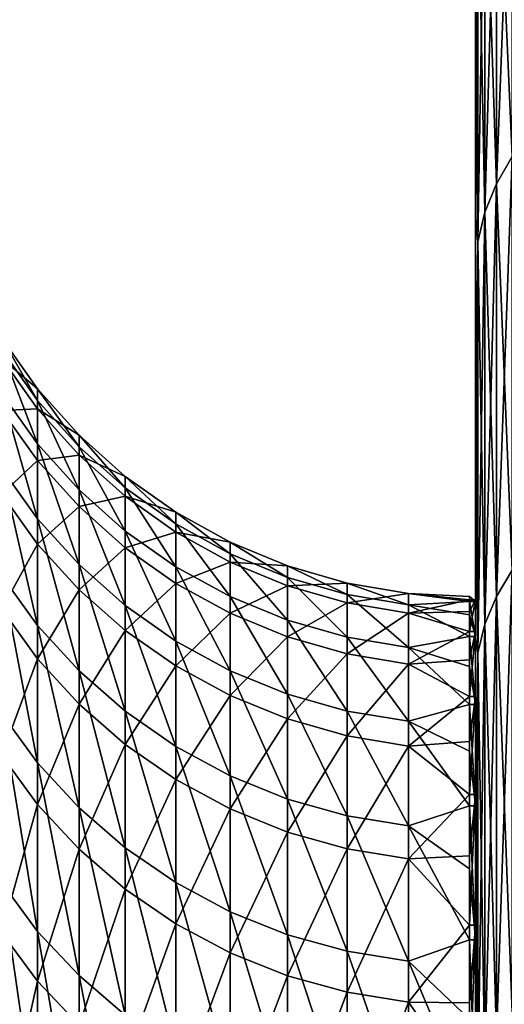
# Model space of a CAD drawing. Header units: metres. Extents: x -2 to 78, y -85 to 85.
# Tile 454 of 500: x 38.586 to 39.463, y 49.262 to 51.043. Entities that reach past the tile are written whole.
import ezdxf

# ---------------------------------------------------------------- set-up
doc = ezdxf.new("R2010")
doc.units = ezdxf.units.M
doc.layers.add('solid_20004802', color=7, linetype='CONTINUOUS')

msp = doc.modelspace()

# ---------------------------------------------------------------- linework, layer by layer
at = {"layer": 'solid_20004802'}
for points in [[(39.410625, 55.002571), (39.410625, 49.990902, -0.632657), (39.410625, 49.993855, 0.519256)], [(39.410625, 54.994259, -0.671546), (39.410625, 49.990902, -0.632657), (39.410625, 55.002571)], [(39.410625, 54.994259, 0.671533), (39.410625, 55.002571), (39.410625, 49.993855, 0.519256)], [(39.410625, 54.994259, -0.671546), (39.410625, 54.969219, -1.342418), (39.410625, 49.990902, -0.632657)], [(39.410625, 54.994259, 0.671533), (39.410625, 49.993855, 0.519256), (39.410625, 49.936558, 1.669351)], [(39.410625, 54.969223, 1.342394), (39.410625, 54.994259, 0.671533), (39.410625, 49.936558, 1.669351)], [(39.410625, 54.92746, 2.012587), (39.410625, 54.969223, 1.342394), (39.410625, 49.936558, 1.669351)], [(39.410625, 54.969219, -1.342418), (39.410625, 49.927628, -1.782835), (39.410625, 49.990902, -0.632657)], [(39.410625, 54.969219, -1.342418), (39.410625, 54.927456, -2.01262), (39.410625, 49.927628, -1.782835)], [(39.410625, 54.92746, 2.012587), (39.410625, 49.936558, 1.669351), (39.410625, 49.819126, 2.815267)], [(39.410625, 54.868935, 2.682686), (39.410625, 54.92746, 2.012587), (39.410625, 49.819126, 2.815267)], [(39.410625, 54.927456, -2.01262), (39.410625, 54.868931, -2.682726), (39.410625, 49.927628, -1.782835)], [(39.410625, 54.793694, 3.351959), (39.410625, 54.868935, 2.682686), (39.410625, 49.819126, 2.815267)], [(39.410625, 54.868931, -2.682726), (39.410625, 49.804306, -2.927734), (39.410625, 49.927628, -1.782835)], [(39.410625, 54.868931, -2.682726), (39.410625, 54.79369, -3.352004), (39.410625, 49.804306, -2.927734)], [(39.410625, 54.793694, 3.351959), (39.410625, 49.819126, 2.815267), (39.410625, 49.641846, 3.95346)], [(39.410625, 54.701836, 4.018784), (39.410625, 54.793694, 3.351959), (39.410625, 49.641846, 3.95346)], [(39.410625, 54.79369, -3.352004), (39.410625, 54.701828, -4.018831), (39.410625, 49.804306, -2.927734)], [(39.410625, 54.701836, 4.018784), (39.410625, 49.641846, 3.95346), (39.410625, 49.405338, 5.080433)], [(39.410625, 54.593277, 4.683451), (39.410625, 54.701836, 4.018784), (39.410625, 49.405338, 5.080433)], [(39.410625, 54.701828, -4.018831), (39.410625, 49.621189, -4.065003), (39.410625, 49.804306, -2.927734)], [(39.410625, 54.701828, -4.018831), (39.410625, 54.593269, -4.683498), (39.410625, 49.621189, -4.065003)], [(39.410625, 54.46814, 5.345588), (39.410625, 54.593277, 4.683451), (39.410625, 49.405338, 5.080433)], [(39.410625, 54.593269, -4.683498), (39.410625, 49.378765, -5.191122), (39.410625, 49.621189, -4.065003)], [(39.410625, 54.593269, -4.683498), (39.410625, 54.468128, -5.345635), (39.410625, 49.378765, -5.191122)], [(39.410625, 54.46814, 5.345588), (39.410625, 49.405338, 5.080433), (39.410625, 49.110092, 6.19387)], [(39.410625, 54.326672, 6.003763), (39.410625, 54.46814, 5.345588), (39.410625, 49.110092, 6.19387)], [(39.410625, 54.468128, -5.345635), (39.410625, 54.32666, -6.003808), (39.410625, 49.378765, -5.191122)], [(39.410625, 54.168789, 6.65828), (39.410625, 54.326672, 6.003763), (39.410625, 49.110092, 6.19387)], [(39.410625, 54.32666, -6.003808), (39.410625, 49.077858, -6.302633), (39.410625, 49.378765, -5.191122)], [(39.410625, 54.32666, -6.003808), (39.410625, 54.168777, -6.658325), (39.410625, 49.077858, -6.302633)], [(39.410625, 54.168789, 6.65828), (39.410625, 49.110092, 6.19387), (39.410625, 48.756943, 7.290317)], [(39.410625, 53.994614, 7.3088), (39.410625, 54.168789, 6.65828), (39.410625, 48.756943, 7.290317)], [(39.410625, 54.168777, -6.658325), (39.410625, 53.994598, -7.308845), (39.410625, 49.077858, -6.302633)], [(39.410625, 53.994614, 7.3088), (39.410625, 48.756943, 7.290317), (39.410625, 48.34705, 8.366417)], [(39.410625, 53.804409, 7.954315), (39.410625, 53.994614, 7.3088), (39.410625, 48.34705, 8.366417)], [(39.410625, 53.994598, -7.308845), (39.410625, 48.71909, -7.397255), (39.410625, 49.077858, -6.302633)], [(39.410625, 53.994598, -7.308845), (39.410625, 53.804394, -7.954359), (39.410625, 48.71909, -7.397255)], [(39.410625, 53.598034, 8.595258), (39.410625, 53.804409, 7.954315), (39.410625, 48.34705, 8.366417)], [(39.410625, 53.804394, -7.954359), (39.410625, 48.303486, -8.471586), (39.410625, 48.71909, -7.397255)], [(39.410625, 53.804394, -7.954359), (39.410625, 53.598019, -8.595302), (39.410625, 48.303486, -8.471586)], [(39.410625, 53.598034, 8.595258), (39.410625, 48.34705, 8.366417), (39.410625, 47.881256, 9.419959)], [(39.410625, 53.375706, 9.231031), (39.410625, 53.598034, 8.595258), (39.410625, 47.881256, 9.419959)], [(39.410625, 53.598019, -8.595302), (39.410625, 53.37569, -9.231076), (39.410625, 48.303486, -8.471586)], [(39.410625, 53.137764, 9.860598), (39.410625, 53.375706, 9.231031), (39.410625, 47.881256, 9.419959)], [(39.410625, 53.37569, -9.231076), (39.410625, 47.832581, -9.521988), (39.410625, 48.303486, -8.471586)], [(39.410625, 53.37569, -9.231076), (39.410625, 53.137745, -9.860642), (39.410625, 47.832581, -9.521988)], [(39.410625, 53.137764, 9.860598), (39.410625, 47.881256, 9.419959), (39.410625, 47.360931, 10.447662)], [(39.410625, 52.884007, 10.484462), (39.410625, 53.137764, 9.860598), (39.410625, 47.360931, 10.447662)], [(39.410625, 53.137745, -9.860642), (39.410625, 52.883987, -10.484505), (39.410625, 47.832581, -9.521988)], [(39.410625, 52.884007, 10.484462), (39.410625, 47.360931, 10.447662), (39.410625, 46.787746, 11.446392)], [(39.410625, 52.614746, 11.101913), (39.410625, 52.884007, 10.484462), (39.410625, 46.787746, 11.446392)], [(39.410625, 52.883987, -10.484505), (39.410625, 47.306816, -10.547361), (39.410625, 47.832581, -9.521988)], [(39.410625, 52.883987, -10.484505), (39.410625, 52.614731, -11.101955), (39.410625, 47.306816, -10.547361)], [(39.410625, 52.33041, 11.711946), (39.410625, 52.614746, 11.101913), (39.410625, 46.787746, 11.446392)], [(39.410625, 52.614731, -11.101955), (39.410625, 46.728065, -11.54379), (39.410625, 47.306816, -10.547361)], [(39.410625, 52.614731, -11.101955), (39.410625, 52.330391, -11.711987), (39.410625, 46.728065, -11.54379)], [(39.410625, 52.33041, 11.711946), (39.410625, 46.787746, 11.446392), (39.410625, 46.16288, 12.414097)], [(39.410625, 52.030746, 12.315074), (39.410625, 52.33041, 11.711946), (39.410625, 46.16288, 12.414097)], [(39.410625, 52.330391, -11.711987), (39.410625, 52.030727, -12.315113), (39.410625, 46.728065, -11.54379)], [(39.410625, 51.716145, 12.910577), (39.410625, 52.030746, 12.315074), (39.410625, 46.16288, 12.414097)], [(39.410625, 52.030727, -12.315113), (39.410625, 46.098614, -12.507577), (39.410625, 46.728065, -11.54379)], [(39.410625, 52.030727, -12.315113), (39.410625, 51.716122, -12.910615), (39.410625, 46.098614, -12.507577)], [(39.410625, 51.716145, 12.910577), (39.410625, 46.16288, 12.414097), (39.410625, 45.488194, 13.347751)], [(39.410625, 51.387024, 13.497613), (39.410625, 51.716145, 12.910577), (39.410625, 45.488194, 13.347751)], [(39.410625, 51.716122, -12.910615), (39.410625, 45.419147, -13.437757), (39.410625, 46.098614, -12.507577)], [(39.410625, 51.716122, -12.910615), (39.410625, 51.387001, -13.497651), (39.410625, 45.419147, -13.437757)], [(39.47728, 51.490395, -13.815668), (39.47728, 50.795483, -14.934435), (39.44849, 51.439919, -13.785981)], [(39.44849, 50.746498, 14.902344), (39.47728, 50.795483, 14.934435), (39.47728, 51.490395, 13.815668)], [(39.44849, 51.439919, 13.785981), (39.44849, 50.746498, 14.902344), (39.47728, 51.490395, 13.815668)], [(39.44849, 51.439919, -13.785981), (39.44849, 50.746498, -14.902344), (39.427567, 51.386639, -13.754646)], [(39.427567, 50.694798, 14.868471), (39.44849, 50.746498, 14.902344), (39.44849, 51.439919, 13.785981)], [(39.427567, 51.386639, 13.754646), (39.427567, 50.694798, 14.868471), (39.44849, 51.439919, 13.785981)], [(39.47728, 50.795483, -14.934435), (39.44849, 50.746498, -14.902344), (39.44849, 51.439919, -13.785981)], [(39.410625, 51.387024, 13.497613), (39.410625, 45.488194, 13.347751), (39.410625, 44.765827, 14.244519)], [(39.410625, 51.043106, 14.076686), (39.410625, 51.387024, 13.497613), (39.410625, 44.765827, 14.244519)], [(39.410625, 51.387001, -13.497651), (39.410625, 51.043083, -14.076723), (39.410625, 45.419147, -13.437757)], [(39.414875, 51.331467, -13.722197), (39.410625, 51.043083, -14.076723), (39.410625, 51.387001, -13.497651)], [(39.427567, 51.386639, -13.754646), (39.427567, 50.694798, -14.868471), (39.414875, 51.331467, -13.722197)], [(39.414875, 50.641254, 14.833394), (39.427567, 50.694798, 14.868471), (39.427567, 51.386639, 13.754646)], [(39.414875, 51.331467, 13.722197), (39.414875, 50.641254, 14.833394), (39.427567, 51.386639, 13.754646)], [(39.44849, 50.746498, -14.902344), (39.427567, 50.694798, -14.868471), (39.427567, 51.386639, -13.754646)], [(39.414875, 51.331467, 13.722197), (39.410625, 51.043106, 14.076686), (39.410625, 50.684883, 14.647001)], [(39.414875, 51.331467, 13.722197), (39.410625, 50.684883, 14.647001), (39.414875, 50.641254, 14.833394)], [(39.414875, 51.331467, -13.722197), (39.414875, 50.641254, -14.833394), (39.410625, 51.043083, -14.076723)], [(39.427567, 50.694798, -14.868471), (39.414875, 50.641254, -14.833394), (39.414875, 51.331467, -13.722197)], [(39.410625, 50.684883, 14.647001), (39.410625, 51.043106, 14.076686), (39.410625, 44.765827, 14.244519)], [(39.410625, 51.043083, -14.076723), (39.410625, 44.691898, -14.331079), (39.410625, 45.419147, -13.437757)], [(39.410625, 51.043083, -14.076723), (39.410625, 50.68486, -14.647038), (39.410625, 44.691898, -14.331079)], [(39.414875, 50.641254, -14.833394), (39.410625, 50.68486, -14.647038), (39.410625, 51.043083, -14.076723)], [(39.47728, 50.795483, -14.934435), (39.47728, 50.047329, -16.018322), (39.44849, 50.746498, -14.902344)], [(39.44849, 49.999954, 15.983902), (39.47728, 50.047329, 16.018322), (39.47728, 50.795483, 14.934435)], [(39.44849, 50.746498, 14.902344), (39.44849, 49.999954, 15.983902), (39.47728, 50.795483, 14.934435)], [(39.44849, 50.746498, -14.902344), (39.44849, 49.999954, -15.983902), (39.427567, 50.694798, -14.868471)], [(39.427567, 49.949947, 15.947571), (39.44849, 49.999954, 15.983902), (39.44849, 50.746498, 14.902344)], [(39.427567, 50.694798, 14.868471), (39.427567, 49.949947, 15.947571), (39.44849, 50.746498, 14.902344)], [(39.47728, 50.047329, -16.018322), (39.44849, 49.999954, -15.983902), (39.44849, 50.746498, -14.902344)], [(39.410625, 50.684883, 14.647001), (39.410625, 44.765827, 14.244519), (39.410625, 43.997272, 15.102559)], [(39.410625, 50.312798, 15.207808), (39.410625, 50.684883, 14.647001), (39.410625, 43.997272, 15.102559)], [(39.414875, 50.641254, 14.833394), (39.410625, 50.684883, 14.647001), (39.410625, 50.312798, 15.207808)], [(39.410625, 50.68486, -14.647038), (39.410625, 43.919174, -15.184835), (39.410625, 44.691898, -14.331079)], [(39.410625, 50.68486, -14.647038), (39.410625, 50.312775, -15.207843), (39.410625, 43.919174, -15.184835)], [(39.414875, 50.641254, -14.833394), (39.410625, 50.312775, -15.207843), (39.410625, 50.68486, -14.647038)], [(39.427567, 50.694798, -14.868471), (39.427567, 49.949947, -15.947571), (39.414875, 50.641254, -14.833394)], [(39.414875, 49.898167, 15.909948), (39.427567, 49.949947, 15.947571), (39.427567, 50.694798, 14.868471)], [(39.414875, 50.641254, 14.833394), (39.414875, 49.898167, 15.909948), (39.427567, 50.694798, 14.868471)], [(39.44849, 49.999954, -15.983902), (39.427567, 49.949947, -15.947571), (39.427567, 50.694798, -14.868471)], [(39.414875, 50.641254, 14.833394), (39.410625, 50.312798, 15.207808), (39.410625, 49.92654, 15.759588)], [(39.414875, 50.641254, 14.833394), (39.410625, 49.92654, 15.759588), (39.414875, 49.898167, 15.909948)], [(39.414875, 50.641254, -14.833394), (39.414875, 49.898167, -15.909948), (39.410625, 50.312775, -15.207843)], [(39.427567, 49.949947, -15.947571), (39.414875, 49.898167, -15.909948), (39.414875, 50.641254, -14.833394)], [(38.618519, 50.354454, -0.983388), (38.553516, 50.445881, -0.98741), (38.553516, 50.467083, 0.150723)], [(38.618519, 50.375568, 0.150109), (38.553516, 50.467083, 0.150723), (38.553516, 50.430611, 1.288468)], [(38.618519, 50.375568, 0.150109), (38.618519, 50.354454, -0.983388), (38.553516, 50.467083, 0.150723)], [(38.618519, 50.275951, -2.11436), (38.553516, 50.367058, -2.123008), (38.553516, 50.445881, -0.98741)], [(38.618519, 50.354454, -0.983388), (38.618519, 50.275951, -2.11436), (38.553516, 50.445881, -0.98741)], [(38.618519, 50.339245, 1.28322), (38.553516, 50.430611, 1.288468), (38.553516, 50.336563, 2.422906)], [(38.618519, 50.339245, 1.28322), (38.618519, 50.375568, 0.150109), (38.553516, 50.430611, 1.288468)], [(38.618519, 50.14027, -3.239905), (38.553516, 50.230824, -3.253156), (38.553516, 50.367058, -2.123008)], [(38.618519, 50.275951, -2.11436), (38.618519, 50.14027, -3.239905), (38.553516, 50.367058, -2.123008)], [(38.693371, 50.270878, -0.979712), (38.618519, 50.354454, -0.983388), (38.618519, 50.375568, 0.150109)], [(38.693371, 50.291916, 0.149547), (38.618519, 50.375568, 0.150109), (38.618519, 50.339245, 1.28322)], [(38.693371, 50.291916, 0.149547), (38.693371, 50.270878, -0.979712), (38.618519, 50.375568, 0.150109)], [(38.693371, 50.192673, -2.106456), (38.618519, 50.275951, -2.11436), (38.618519, 50.354454, -0.983388)], [(38.693371, 50.270878, -0.979712), (38.693371, 50.192673, -2.106456), (38.618519, 50.354454, -0.983388)], [(38.618519, 50.245579, 2.413037), (38.618519, 50.339245, 1.28322), (38.553516, 50.336563, 2.422906)], [(38.618519, 50.245579, 2.413037), (38.553516, 50.336563, 2.422906), (38.553516, 50.185177, 3.551125)], [(38.693371, 50.25573, 1.278422), (38.618519, 50.339245, 1.28322), (38.618519, 50.245579, 2.413037)], [(38.693371, 50.25573, 1.278422), (38.693371, 50.291916, 0.149547), (38.618519, 50.339245, 1.28322)], [(39.410625, 50.312798, 15.207808), (39.410625, 43.997272, 15.102559), (39.410625, 43.184834, 15.919174)], [(39.410625, 49.92654, 15.759588), (39.410625, 50.312798, 15.207808), (39.410625, 43.184834, 15.919174)], [(39.410625, 50.312775, -15.207843), (39.410625, 49.926517, -15.759623), (39.410625, 43.919174, -15.184835)], [(39.414875, 49.898167, -15.909948), (39.410625, 49.926517, -15.759623), (39.410625, 50.312775, -15.207843)], [(38.777126, 50.196213, -0.976427), (38.693371, 50.270878, -0.979712), (38.693371, 50.291916, 0.149547)], [(38.777126, 50.217178, 0.149046), (38.693371, 50.291916, 0.149547), (38.693371, 50.25573, 1.278422)], [(38.777126, 50.217178, 0.149046), (38.777126, 50.196213, -0.976427), (38.693371, 50.291916, 0.149547)], [(38.693371, 50.057499, -3.227793), (38.618519, 50.14027, -3.239905), (38.618519, 50.275951, -2.11436)], [(38.693371, 50.192673, -2.106456), (38.693371, 50.057499, -3.227793), (38.618519, 50.275951, -2.11436)], [(38.777126, 50.118267, -2.099393), (38.693371, 50.192673, -2.106456), (38.693371, 50.270878, -0.979712)], [(38.777126, 50.196213, -0.976427), (38.777126, 50.118267, -2.099393), (38.693371, 50.270878, -0.979712)], [(38.693371, 50.162415, 2.404016), (38.693371, 50.25573, 1.278422), (38.618519, 50.245579, 2.413037)], [(38.777126, 50.181114, 1.274136), (38.693371, 50.25573, 1.278422), (38.693371, 50.162415, 2.404016)], [(38.777126, 50.181114, 1.274136), (38.777126, 50.217178, 0.149046), (38.693371, 50.25573, 1.278422)], [(38.618519, 50.09481, 3.53666), (38.618519, 50.245579, 2.413037), (38.553516, 50.185177, 3.551125)], [(38.693371, 50.162415, 2.404016), (38.618519, 50.245579, 2.413037), (38.618519, 50.09481, 3.53666)], [(38.618519, 49.947754, -4.357133), (38.553516, 50.037521, -4.374953), (38.553516, 50.230824, -3.253156)], [(38.618519, 50.14027, -3.239905), (38.618519, 49.947754, -4.357133), (38.553516, 50.230824, -3.253156)], [(38.868729, 50.131393, -0.973576), (38.777126, 50.196213, -0.976427), (38.777126, 50.217178, 0.149046)], [(38.868729, 50.152302, 0.148611), (38.777126, 50.217178, 0.149046), (38.777126, 50.181114, 1.274136)], [(38.868729, 50.152302, 0.148611), (38.868729, 50.131393, -0.973576), (38.777126, 50.217178, 0.149046)], [(38.618519, 50.09481, 3.53666), (38.553516, 50.185177, 3.551125), (38.553516, 49.976841, 4.670228)], [(38.777126, 49.983547, -3.216971), (38.693371, 50.057499, -3.227793), (38.693371, 50.192673, -2.106456)], [(38.777126, 50.118267, -2.099393), (38.777126, 49.983547, -3.216971), (38.693371, 50.192673, -2.106456)], [(38.777126, 50.088112, 2.395956), (38.777126, 50.181114, 1.274136), (38.693371, 50.162415, 2.404016)], [(38.868729, 50.05368, -2.093263), (38.777126, 50.118267, -2.099393), (38.777126, 50.196213, -0.976427)], [(38.868729, 50.131393, -0.973576), (38.868729, 50.05368, -2.093263), (38.777126, 50.196213, -0.976427)], [(38.868729, 50.116341, 1.270416), (38.777126, 50.181114, 1.274136), (38.777126, 50.088112, 2.395956)], [(38.868729, 50.116341, 1.270416), (38.868729, 50.152302, 0.148611), (38.777126, 50.181114, 1.274136)], [(38.693371, 50.012207, 3.523438), (38.693371, 50.162415, 2.404016), (38.618519, 50.09481, 3.53666)], [(38.777126, 50.088112, 2.395956), (38.693371, 50.162415, 2.404016), (38.693371, 50.012207, 3.523438)], [(38.967026, 50.077244, -0.971193), (38.868729, 50.131393, -0.973576), (38.868729, 50.152302, 0.148611)], [(38.967026, 50.098095, 0.148247), (38.868729, 50.152302, 0.148611), (38.868729, 50.116341, 1.270416)], [(38.967026, 50.098095, 0.148247), (38.967026, 50.077244, -0.971193), (38.868729, 50.152302, 0.148611)], [(38.693371, 49.865704, -4.340844), (38.618519, 49.947754, -4.357133), (38.618519, 50.14027, -3.239905)], [(38.693371, 50.057499, -3.227793), (38.693371, 49.865704, -4.340844), (38.618519, 50.14027, -3.239905)], [(38.967026, 49.999718, -2.088141), (38.868729, 50.05368, -2.093263), (38.868729, 50.131393, -0.973576)], [(38.967026, 50.077244, -0.971193), (38.967026, 49.999718, -2.088141), (38.868729, 50.131393, -0.973576)], [(38.868729, 49.91935, -3.207577), (38.777126, 49.983547, -3.216971), (38.777126, 50.118267, -2.099393)], [(38.868729, 50.05368, -2.093263), (38.868729, 49.91935, -3.207577), (38.777126, 50.118267, -2.099393)], [(38.868729, 50.023609, 2.388959), (38.868729, 50.116341, 1.270416), (38.777126, 50.088112, 2.395956)], [(38.967026, 50.062225, 1.267307), (38.868729, 50.116341, 1.270416), (38.868729, 50.023609, 2.388959)], [(38.967026, 50.062225, 1.267307), (38.967026, 50.098095, 0.148247), (38.868729, 50.116341, 1.270416)], [(38.618519, 49.887321, 4.651205), (38.618519, 50.09481, 3.53666), (38.553516, 49.976841, 4.670228)], [(38.693371, 50.012207, 3.523438), (38.618519, 50.09481, 3.53666), (38.618519, 49.887321, 4.651205)], [(39.070782, 50.034435, -0.96931), (38.967026, 50.077244, -0.971193), (38.967026, 50.098095, 0.148247)], [(39.070782, 50.055252, 0.14796), (38.967026, 50.098095, 0.148247), (38.967026, 50.062225, 1.267307)], [(39.070782, 50.055252, 0.14796), (39.070782, 50.034435, -0.96931), (38.967026, 50.098095, 0.148247)], [(38.777126, 49.938408, 3.511625), (38.777126, 50.088112, 2.395956), (38.693371, 50.012207, 3.523438)], [(38.868729, 50.023609, 2.388959), (38.777126, 50.088112, 2.395956), (38.777126, 49.938408, 3.511625)], [(39.070782, 49.957062, -2.084092), (38.967026, 49.999718, -2.088141), (38.967026, 50.077244, -0.971193)], [(39.070782, 50.034435, -0.96931), (39.070782, 49.957062, -2.084092), (38.967026, 50.077244, -0.971193)], [(38.777126, 49.792397, -4.32629), (38.693371, 49.865704, -4.340844), (38.693371, 50.057499, -3.227793)], [(38.777126, 49.983547, -3.216971), (38.777126, 49.792397, -4.32629), (38.693371, 50.057499, -3.227793)], [(38.967026, 49.969719, 2.383114), (38.967026, 50.062225, 1.267307), (38.868729, 50.023609, 2.388959)], [(39.070782, 50.019447, 1.26485), (38.967026, 50.062225, 1.267307), (38.967026, 49.969719, 2.383114)], [(39.070782, 50.019447, 1.26485), (39.070782, 50.055252, 0.14796), (38.967026, 50.062225, 1.267307)], [(38.967026, 49.865715, -3.199728), (38.868729, 49.91935, -3.207577), (38.868729, 50.05368, -2.093263)], [(38.967026, 49.999718, -2.088141), (38.967026, 49.865715, -3.199728), (38.868729, 50.05368, -2.093263)], [(39.178684, 50.003517, -0.96795), (39.070782, 50.034435, -0.96931), (39.070782, 50.055252, 0.14796)], [(39.178684, 50.024303, 0.147752), (39.070782, 50.055252, 0.14796), (39.070782, 50.019447, 1.26485)], [(39.178684, 50.024303, 0.147752), (39.178684, 50.003517, -0.96795), (39.070782, 50.055252, 0.14796)], [(39.47728, 50.047329, -16.018322), (39.47728, 49.247684, -17.064796), (39.44849, 49.999954, -15.983902)], [(39.44849, 49.202026, 17.028128), (39.47728, 49.247684, 17.064796), (39.47728, 50.047329, 16.018322)], [(39.44849, 49.999954, 15.983902), (39.44849, 49.202026, 17.028128), (39.47728, 50.047329, 16.018322)], [(38.618519, 49.698902, -5.463176), (38.553516, 49.787647, -5.48552), (38.553516, 50.037521, -4.374953)], [(38.618519, 49.947754, -4.357133), (38.618519, 49.698902, -5.463176), (38.553516, 50.037521, -4.374953)], [(38.868729, 49.874344, 3.501371), (38.868729, 50.023609, 2.388959), (38.777126, 49.938408, 3.511625)], [(38.967026, 49.969719, 2.383114), (38.868729, 50.023609, 2.388959), (38.868729, 49.874344, 3.501371)], [(39.178684, 49.92625, -2.081168), (39.070782, 49.957062, -2.084092), (39.070782, 50.034435, -0.96931)], [(39.178684, 50.003517, -0.96795), (39.178684, 49.92625, -2.081168), (39.070782, 50.034435, -0.96931)], [(39.178684, 49.988552, 1.263075), (39.178684, 50.024303, 0.147752), (39.070782, 50.019447, 1.26485)], [(39.178684, 50.024303, 0.147752), (39.289375, 50.005642, 0.147627), (39.289375, 49.984875, -0.96713)], [(39.178684, 49.988552, 1.263075), (39.289375, 50.005642, 0.147627), (39.178684, 50.024303, 0.147752)], [(39.178684, 50.024303, 0.147752), (39.289375, 49.984875, -0.96713), (39.178684, 50.003517, -0.96795)], [(38.693371, 49.805496, 4.633816), (38.693371, 50.012207, 3.523438), (38.618519, 49.887321, 4.651205)], [(38.777126, 49.938408, 3.511625), (38.693371, 50.012207, 3.523438), (38.693371, 49.805496, 4.633816)], [(39.070782, 49.927124, 2.378493), (39.070782, 50.019447, 1.26485), (38.967026, 49.969719, 2.383114)], [(39.178684, 49.988552, 1.263075), (39.070782, 50.019447, 1.26485), (39.070782, 49.927124, 2.378493)], [(39.178684, 49.988552, 1.263075), (39.289375, 49.969921, 1.262005), (39.289375, 50.005642, 0.147627)], [(39.178684, 50.003517, -0.96795), (39.289375, 49.984875, -0.96713), (39.289375, 49.907673, -2.079405)], [(39.178684, 50.003517, -0.96795), (39.289375, 49.907673, -2.079405), (39.178684, 49.92625, -2.081168)], [(39.400002, 49.993874, 0.519125), (39.289375, 50.005642, 0.147627), (39.289375, 49.969921, 1.262005)], [(39.400002, 49.990902, -0.632657), (39.289375, 49.984875, -0.96713), (39.289375, 50.005642, 0.147627)], [(39.400002, 49.999928, -0.056786), (39.400002, 49.990902, -0.632657), (39.289375, 50.005642, 0.147627)], [(39.400002, 49.993874, 0.519125), (39.400002, 49.999928, -0.056786), (39.289375, 50.005642, 0.147627)], [(39.070782, 49.823322, -3.193524), (38.967026, 49.865715, -3.199728), (38.967026, 49.999718, -2.088141)], [(39.070782, 49.957062, -2.084092), (39.070782, 49.823322, -3.193524), (38.967026, 49.999718, -2.088141)], [(39.178684, 49.896355, 2.375156), (39.178684, 49.988552, 1.263075), (39.070782, 49.927124, 2.378493)], [(39.178684, 49.896355, 2.375156), (39.289375, 49.969921, 1.262005), (39.178684, 49.988552, 1.263075)], [(39.400002, 49.972748, 1.094679), (39.400002, 49.993874, 0.519125), (39.289375, 49.969921, 1.262005)], [(39.400002, 49.990902, -0.632657), (39.400002, 49.966805, -1.208095), (39.289375, 49.984875, -0.96713)], [(39.400002, 49.927654, -1.782705), (39.289375, 49.907673, -2.079405), (39.289375, 49.984875, -0.96713)], [(39.400002, 49.966805, -1.208095), (39.400002, 49.927654, -1.782705), (39.289375, 49.984875, -0.96713)], [(39.410625, 49.990902, -0.632657), (39.400002, 49.990902, -0.632657), (39.400002, 49.999928, -0.056786)], [(39.410625, 49.990902, -0.632657), (39.400002, 49.999928, -0.056786), (39.400002, 49.993874, 0.519125)], [(39.410625, 49.993855, 0.519256), (39.400002, 49.993874, 0.519125), (39.400002, 49.972748, 1.094679)], [(39.410625, 49.993855, 0.519256), (39.410625, 49.990902, -0.632657), (39.400002, 49.993874, 0.519125)], [(39.410625, 49.993855, 0.519256), (39.400002, 49.972748, 1.094679), (39.400002, 49.936565, 1.669484)], [(39.410625, 49.936558, 1.669351), (39.410625, 49.993855, 0.519256), (39.400002, 49.936565, 1.669484)], [(39.410625, 49.927628, -1.782835), (39.400002, 49.966805, -1.208095), (39.400002, 49.990902, -0.632657)], [(39.410625, 49.990902, -0.632657), (39.410625, 49.927628, -1.782835), (39.400002, 49.990902, -0.632657)], [(39.44849, 49.999954, -15.983902), (39.44849, 49.202026, -17.028128), (39.427567, 49.949947, -15.947571)], [(39.427567, 49.153835, 16.989424), (39.44849, 49.202026, 17.028128), (39.44849, 49.999954, 15.983902)], [(39.427567, 49.949947, 15.947571), (39.427567, 49.153835, 16.989424), (39.44849, 49.999954, 15.983902)], [(39.47728, 49.247684, -17.064796), (39.44849, 49.202026, -17.028128), (39.44849, 49.999954, -15.983902)], [(38.618519, 49.887321, 4.651205), (38.553516, 49.976841, 4.670228), (38.553516, 49.71209, 5.777342)], [(38.868729, 49.728756, -4.313656), (38.777126, 49.792397, -4.32629), (38.777126, 49.983547, -3.216971)], [(38.868729, 49.91935, -3.207577), (38.868729, 49.728756, -4.313656), (38.777126, 49.983547, -3.216971)], [(38.967026, 49.82082, 3.492803), (38.967026, 49.969719, 2.383114), (38.868729, 49.874344, 3.501371)], [(39.070782, 49.927124, 2.378493), (38.967026, 49.969719, 2.383114), (38.967026, 49.82082, 3.492803)], [(39.178684, 49.896355, 2.375156), (39.289375, 49.877804, 2.373143), (39.289375, 49.969921, 1.262005)], [(39.400002, 49.936565, 1.669484), (39.400002, 49.972748, 1.094679), (39.289375, 49.969921, 1.262005)], [(39.400002, 49.936565, 1.669484), (39.289375, 49.969921, 1.262005), (39.289375, 49.877804, 2.373143)], [(39.410625, 49.927628, -1.782835), (39.400002, 49.927654, -1.782705), (39.400002, 49.966805, -1.208095)], [(39.178684, 49.792698, -3.189043), (39.070782, 49.823322, -3.193524), (39.070782, 49.957062, -2.084092)], [(39.178684, 49.92625, -2.081168), (39.178684, 49.792698, -3.189043), (39.070782, 49.957062, -2.084092)], [(39.427567, 49.949947, -15.947571), (39.427567, 49.153835, -16.989424), (39.414875, 49.898167, -15.909948)], [(39.414875, 49.103928, 16.949343), (39.427567, 49.153835, 16.989424), (39.427567, 49.949947, 15.947571)], [(39.414875, 49.898167, 15.909948), (39.414875, 49.103928, 16.949343), (39.427567, 49.949947, 15.947571)], [(39.44849, 49.202026, -17.028128), (39.427567, 49.153835, -16.989424), (39.427567, 49.949947, -15.947571)], [(38.693371, 49.617779, -5.442752), (38.618519, 49.698902, -5.463176), (38.618519, 49.947754, -4.357133)], [(38.693371, 49.865704, -4.340844), (38.693371, 49.617779, -5.442752), (38.618519, 49.947754, -4.357133)], [(38.777126, 49.732388, 4.61828), (38.777126, 49.938408, 3.511625), (38.693371, 49.805496, 4.633816)], [(38.868729, 49.874344, 3.501371), (38.777126, 49.938408, 3.511625), (38.777126, 49.732388, 4.61828)], [(39.400002, 49.885345, 2.243144), (39.400002, 49.936565, 1.669484), (39.289375, 49.877804, 2.373143)], [(39.410625, 49.936558, 1.669351), (39.400002, 49.936565, 1.669484), (39.400002, 49.885345, 2.243144)], [(39.410625, 49.936558, 1.669351), (39.400002, 49.885345, 2.243144), (39.400002, 49.819126, 2.815267)], [(39.410625, 49.819126, 2.815267), (39.410625, 49.936558, 1.669351), (39.400002, 49.819126, 2.815267)], [(38.967026, 49.675591, -4.303102), (38.868729, 49.728756, -4.313656), (38.868729, 49.91935, -3.207577)], [(38.967026, 49.865715, -3.199728), (38.967026, 49.675591, -4.303102), (38.868729, 49.91935, -3.207577)], [(39.070782, 49.778511, 3.486031), (39.070782, 49.927124, 2.378493), (38.967026, 49.82082, 3.492803)], [(39.178684, 49.896355, 2.375156), (39.070782, 49.927124, 2.378493), (39.070782, 49.778511, 3.486031)], [(39.178684, 49.92625, -2.081168), (39.289375, 49.907673, -2.079405), (39.289375, 49.774235, -3.186341)], [(39.178684, 49.92625, -2.081168), (39.289375, 49.774235, -3.186341), (39.178684, 49.792698, -3.189043)], [(39.400002, 49.927654, -1.782705), (39.400002, 49.873474, -2.356093), (39.289375, 49.907673, -2.079405)], [(39.410625, 49.804306, -2.927734), (39.400002, 49.873474, -2.356093), (39.400002, 49.927654, -1.782705)], [(39.410625, 49.927628, -1.782835), (39.410625, 49.804306, -2.927734), (39.400002, 49.927654, -1.782705)], [(39.410625, 49.526707, 16.301516), (39.410625, 49.92654, 15.759588), (39.410625, 43.184834, 15.919174)], [(39.414875, 49.898167, 15.909948), (39.410625, 49.92654, 15.759588), (39.410625, 49.526707, 16.301516)], [(39.410625, 49.926517, -15.759623), (39.410625, 43.102558, -15.997272), (39.410625, 43.919174, -15.184835)], [(39.410625, 49.926517, -15.759623), (39.410625, 49.526684, -16.30155), (39.410625, 43.102558, -15.997272)], [(39.414875, 49.898167, -15.909948), (39.410625, 49.526684, -16.30155), (39.410625, 49.926517, -15.759623)], [(39.178684, 49.747952, 3.481139), (39.178684, 49.896355, 2.375156), (39.070782, 49.778511, 3.486031)], [(39.178684, 49.747952, 3.481139), (39.289375, 49.877804, 2.373143), (39.178684, 49.896355, 2.375156)], [(39.400002, 49.804302, -2.927866), (39.289375, 49.774235, -3.186341), (39.289375, 49.907673, -2.079405)], [(39.400002, 49.873474, -2.356093), (39.400002, 49.804302, -2.927866), (39.289375, 49.907673, -2.079405)], [(39.414875, 49.898167, 15.909948), (39.410625, 49.526707, 16.301516), (39.410625, 49.113743, 16.832952)], [(39.414875, 49.898167, 15.909948), (39.410625, 49.113743, 16.832952), (39.414875, 49.103928, 16.949343)], [(39.414875, 49.898167, -15.909948), (39.414875, 49.103928, -16.949343), (39.410625, 49.526684, -16.30155)], [(39.427567, 49.153835, -16.989424), (39.414875, 49.103928, -16.949343), (39.414875, 49.898167, -15.909948)], [(38.618519, 49.62365, 5.753809), (38.618519, 49.887321, 4.651205), (38.553516, 49.71209, 5.777342)], [(38.693371, 49.805496, 4.633816), (38.618519, 49.887321, 4.651205), (38.618519, 49.62365, 5.753809)], [(39.178684, 49.747952, 3.481139), (39.289375, 49.729527, 3.47819), (39.289375, 49.877804, 2.373143)], [(39.400002, 49.819126, 2.815267), (39.400002, 49.885345, 2.243144), (39.289375, 49.877804, 2.373143)], [(39.400002, 49.819126, 2.815267), (39.289375, 49.877804, 2.373143), (39.289375, 49.729527, 3.47819)], [(38.777126, 49.545303, -5.424504), (38.693371, 49.617779, -5.442752), (38.693371, 49.865704, -4.340844)], [(38.777126, 49.792397, -4.32629), (38.777126, 49.545303, -5.424504), (38.693371, 49.865704, -4.340844)], [(38.868729, 49.668926, 4.604794), (38.868729, 49.874344, 3.501371), (38.777126, 49.732388, 4.61828)], [(38.967026, 49.82082, 3.492803), (38.868729, 49.874344, 3.501371), (38.868729, 49.668926, 4.604794)], [(39.070782, 49.633564, -4.294758), (38.967026, 49.675591, -4.303102), (38.967026, 49.865715, -3.199728)], [(39.070782, 49.823322, -3.193524), (39.070782, 49.633564, -4.294758), (38.967026, 49.865715, -3.199728)], [(39.410625, 49.804306, -2.927734), (39.400002, 49.804302, -2.927866), (39.400002, 49.873474, -2.356093)], [(38.967026, 49.615906, 4.593526), (38.967026, 49.82082, 3.492803), (38.868729, 49.668926, 4.604794)], [(39.070782, 49.778511, 3.486031), (38.967026, 49.82082, 3.492803), (38.967026, 49.615906, 4.593526)], [(39.178684, 49.603207, -4.288732), (39.070782, 49.633564, -4.294758), (39.070782, 49.823322, -3.193524)], [(39.178684, 49.792698, -3.189043), (39.178684, 49.603207, -4.288732), (39.070782, 49.823322, -3.193524)], [(39.400002, 49.737953, 3.38546), (39.400002, 49.819126, 2.815267), (39.289375, 49.729527, 3.47819)], [(39.410625, 49.819126, 2.815267), (39.400002, 49.819126, 2.815267), (39.400002, 49.737953, 3.38546)], [(39.410625, 49.819126, 2.815267), (39.400002, 49.737953, 3.38546), (39.400002, 49.641884, 3.953334)], [(39.410625, 49.641846, 3.95346), (39.410625, 49.819126, 2.815267), (39.400002, 49.641884, 3.953334)], [(38.693371, 49.542809, 5.732298), (38.693371, 49.805496, 4.633816), (38.618519, 49.62365, 5.753809)], [(38.777126, 49.732388, 4.61828), (38.693371, 49.805496, 4.633816), (38.693371, 49.542809, 5.732298)], [(38.868729, 49.482384, -5.408663), (38.777126, 49.545303, -5.424504), (38.777126, 49.792397, -4.32629)], [(38.868729, 49.728756, -4.313656), (38.868729, 49.482384, -5.408663), (38.777126, 49.792397, -4.32629)], [(39.178684, 49.792698, -3.189043), (39.289375, 49.774235, -3.186341), (39.289375, 49.584904, -4.285099)], [(39.178684, 49.792698, -3.189043), (39.289375, 49.584904, -4.285099), (39.178684, 49.603207, -4.288732)], [(39.400002, 49.804302, -2.927866), (39.400002, 49.720188, -3.497633), (39.289375, 49.774235, -3.186341)], [(39.410625, 49.804306, -2.927734), (39.410625, 49.621189, -4.065003), (39.400002, 49.804302, -2.927866)], [(39.410625, 49.621189, -4.065003), (39.400002, 49.720188, -3.497633), (39.400002, 49.804302, -2.927866)], [(38.618519, 49.394344, -6.555195), (38.553516, 49.481846, -6.582006), (38.553516, 49.787647, -5.48552)], [(38.618519, 49.698902, -5.463176), (38.618519, 49.394344, -6.555195), (38.553516, 49.787647, -5.48552)], [(39.070782, 49.573994, 4.58462), (39.070782, 49.778511, 3.486031), (38.967026, 49.615906, 4.593526)], [(39.178684, 49.747952, 3.481139), (39.070782, 49.778511, 3.486031), (39.070782, 49.573994, 4.58462)], [(39.400002, 49.621189, -4.065003), (39.289375, 49.584904, -4.285099), (39.289375, 49.774235, -3.186341)], [(39.400002, 49.720188, -3.497633), (39.400002, 49.621189, -4.065003), (39.289375, 49.774235, -3.186341)], [(39.178684, 49.54372, 4.578187), (39.178684, 49.747952, 3.481139), (39.070782, 49.573994, 4.58462)], [(39.178684, 49.54372, 4.578187), (39.289375, 49.729527, 3.47819), (39.178684, 49.747952, 3.481139)], [(39.400002, 49.641884, 3.953334), (39.400002, 49.737953, 3.38546), (39.289375, 49.729527, 3.47819)], [(38.777126, 49.470585, 5.71308), (38.777126, 49.732388, 4.61828), (38.693371, 49.542809, 5.732298)], [(38.868729, 49.668926, 4.604794), (38.777126, 49.732388, 4.61828), (38.777126, 49.470585, 5.71308)], [(38.967026, 49.429821, -5.395429), (38.868729, 49.482384, -5.408663), (38.868729, 49.728756, -4.313656)], [(38.967026, 49.675591, -4.303102), (38.967026, 49.429821, -5.395429), (38.868729, 49.728756, -4.313656)], [(39.178684, 49.54372, 4.578187), (39.289375, 49.525471, 4.574308), (39.289375, 49.729527, 3.47819)], [(39.400002, 49.641884, 3.953334), (39.289375, 49.729527, 3.47819), (39.289375, 49.525471, 4.574308)], [(39.410625, 49.621189, -4.065003), (39.400002, 49.621189, -4.065003), (39.400002, 49.720188, -3.497633)], [(38.618519, 49.62365, 5.753809), (38.553516, 49.71209, 5.777342), (38.553516, 49.391605, 6.869626)], [(38.693371, 49.314362, -6.530688), (38.618519, 49.394344, -6.555195), (38.618519, 49.698902, -5.463176)], [(38.693371, 49.617779, -5.442752), (38.693371, 49.314362, -6.530688), (38.618519, 49.698902, -5.463176)], [(38.868729, 49.407887, 5.696397), (38.868729, 49.668926, 4.604794), (38.777126, 49.470585, 5.71308)], [(38.967026, 49.615906, 4.593526), (38.868729, 49.668926, 4.604794), (38.868729, 49.407887, 5.696397)], [(39.070782, 49.388271, -5.384968), (38.967026, 49.429821, -5.395429), (38.967026, 49.675591, -4.303102)], [(39.070782, 49.633564, -4.294758), (39.070782, 49.388271, -5.384968), (38.967026, 49.675591, -4.303102)], [(39.178684, 49.358257, -5.377412), (39.070782, 49.388271, -5.384968), (39.070782, 49.633564, -4.294758)], [(39.178684, 49.603207, -4.288732), (39.178684, 49.358257, -5.377412), (39.070782, 49.633564, -4.294758)], [(39.400002, 49.530983, 4.518497), (39.400002, 49.641884, 3.953334), (39.289375, 49.525471, 4.574308)], [(39.410625, 49.641846, 3.95346), (39.400002, 49.641884, 3.953334), (39.400002, 49.530983, 4.518497)], [(39.410625, 49.641846, 3.95346), (39.400002, 49.530983, 4.518497), (39.400002, 49.405323, 5.080564)], [(39.410625, 49.405338, 5.080433), (39.410625, 49.641846, 3.95346), (39.400002, 49.405323, 5.080564)], [(38.618519, 49.30447, 6.841644), (38.618519, 49.62365, 5.753809), (38.553516, 49.391605, 6.869626)], [(38.693371, 49.542809, 5.732298), (38.618519, 49.62365, 5.753809), (38.618519, 49.30447, 6.841644)], [(38.777126, 49.242901, -6.508793), (38.693371, 49.314362, -6.530688), (38.693371, 49.617779, -5.442752)], [(38.777126, 49.545303, -5.424504), (38.777126, 49.242901, -6.508793), (38.693371, 49.617779, -5.442752)], [(38.967026, 49.355503, 5.682458), (38.967026, 49.615906, 4.593526), (38.868729, 49.407887, 5.696397)], [(39.070782, 49.573994, 4.58462), (38.967026, 49.615906, 4.593526), (38.967026, 49.355503, 5.682458)], [(39.400002, 49.621189, -4.065003), (39.400002, 49.50737, -4.629587), (39.289375, 49.584904, -4.285099)], [(39.410625, 49.378765, -5.191122), (39.400002, 49.50737, -4.629587), (39.400002, 49.621189, -4.065003)], [(39.410625, 49.621189, -4.065003), (39.410625, 49.378765, -5.191122), (39.400002, 49.621189, -4.065003)], [(39.178684, 49.603207, -4.288732), (39.289375, 49.584904, -4.285099), (39.289375, 49.340164, -5.372856)], [(39.178684, 49.603207, -4.288732), (39.289375, 49.340164, -5.372856), (39.178684, 49.358257, -5.377412)], [(39.400002, 49.378811, -5.190998), (39.289375, 49.340164, -5.372856), (39.289375, 49.584904, -4.285099)], [(39.400002, 49.50737, -4.629587), (39.400002, 49.378811, -5.190998), (39.289375, 49.584904, -4.285099)], [(39.070782, 49.314098, 5.671441), (39.070782, 49.573994, 4.58462), (38.967026, 49.355503, 5.682458)], [(39.178684, 49.54372, 4.578187), (39.070782, 49.573994, 4.58462), (39.070782, 49.314098, 5.671441)], [(38.693371, 49.224823, 6.816067), (38.693371, 49.542809, 5.732298), (38.618519, 49.30447, 6.841644)], [(38.777126, 49.470585, 5.71308), (38.693371, 49.542809, 5.732298), (38.693371, 49.224823, 6.816067)], [(38.868729, 49.180866, -6.489786), (38.777126, 49.242901, -6.508793), (38.777126, 49.545303, -5.424504)], [(38.868729, 49.482384, -5.408663), (38.868729, 49.180866, -6.489786), (38.777126, 49.545303, -5.424504)], [(39.178684, 49.284187, 5.663483), (39.178684, 49.54372, 4.578187), (39.070782, 49.314098, 5.671441)], [(39.178684, 49.284187, 5.663483), (39.289375, 49.525471, 4.574308), (39.178684, 49.54372, 4.578187)], [(39.178684, 49.284187, 5.663483), (39.289375, 49.266155, 5.658684), (39.289375, 49.525471, 4.574308)], [(39.400002, 49.405323, 5.080564), (39.400002, 49.530983, 4.518497), (39.289375, 49.525471, 4.574308)], [(39.400002, 49.405323, 5.080564), (39.289375, 49.525471, 4.574308), (39.289375, 49.266155, 5.658684)], [(39.410625, 49.526707, 16.301516), (39.410625, 43.184834, 15.919174), (39.410625, 42.331078, 16.691898)], [(39.410625, 49.113743, 16.832952), (39.410625, 49.526707, 16.301516), (39.410625, 42.331078, 16.691898)], [(39.410625, 49.526684, -16.30155), (39.410625, 42.244518, -16.765829), (39.410625, 43.102558, -15.997272)], [(39.410625, 49.526684, -16.30155), (39.410625, 49.113716, -16.832985), (39.410625, 42.244518, -16.765829)], [(39.414875, 49.103928, -16.949343), (39.410625, 49.113716, -16.832985), (39.410625, 49.526684, -16.30155)], [(39.410625, 49.378765, -5.191122), (39.400002, 49.378811, -5.190998), (39.400002, 49.50737, -4.629587)], [(38.618519, 49.03487, -7.630388), (38.553516, 49.120903, -7.661595), (38.553516, 49.481846, -6.582006)], [(38.618519, 49.394344, -6.555195), (38.618519, 49.03487, -7.630388), (38.553516, 49.481846, -6.582006)], [(38.777126, 49.153664, 6.793215), (38.777126, 49.470585, 5.71308), (38.693371, 49.224823, 6.816067)], [(38.868729, 49.407887, 5.696397), (38.777126, 49.470585, 5.71308), (38.777126, 49.153664, 6.793215)], [(38.967026, 49.12904, -6.473907), (38.868729, 49.180866, -6.489786), (38.868729, 49.482384, -5.408663)], [(38.967026, 49.429821, -5.395429), (38.967026, 49.12904, -6.473907), (38.868729, 49.482384, -5.408663)], [(39.070782, 49.088074, -6.461354), (38.967026, 49.12904, -6.473907), (38.967026, 49.429821, -5.395429)], [(39.070782, 49.388271, -5.384968), (39.070782, 49.088074, -6.461354), (38.967026, 49.429821, -5.395429)], [(38.868729, 49.091892, 6.773377), (38.868729, 49.407887, 5.696397), (38.777126, 49.153664, 6.793215)], [(38.967026, 49.355503, 5.682458), (38.868729, 49.407887, 5.696397), (38.868729, 49.091892, 6.773377)], [(39.400002, 49.264996, 5.639149), (39.400002, 49.405323, 5.080564), (39.289375, 49.266155, 5.658684)], [(39.410625, 49.405338, 5.080433), (39.400002, 49.405323, 5.080564), (39.400002, 49.264996, 5.639149)], [(39.410625, 49.405338, 5.080433), (39.400002, 49.264996, 5.639149), (39.400002, 49.110092, 6.19387)], [(39.410625, 49.110092, 6.19387), (39.410625, 49.405338, 5.080433), (39.400002, 49.110092, 6.19387)], [(38.618519, 49.30447, 6.841644), (38.553516, 49.391605, 6.869626), (38.553516, 49.016209, 7.944276)], [(38.693371, 48.95623, -7.601861), (38.618519, 49.03487, -7.630388), (38.618519, 49.394344, -6.555195)], [(38.693371, 49.314362, -6.530688), (38.693371, 48.95623, -7.601861), (38.618519, 49.394344, -6.555195)], [(39.178684, 49.058483, -6.452288), (39.070782, 49.088074, -6.461354), (39.070782, 49.388271, -5.384968)], [(39.178684, 49.358257, -5.377412), (39.178684, 49.058483, -6.452288), (39.070782, 49.388271, -5.384968)], [(39.400002, 49.378811, -5.190998), (39.400002, 49.2356, -5.748851), (39.289375, 49.340164, -5.372856)], [(39.410625, 49.077858, -6.302633), (39.400002, 49.2356, -5.748851), (39.400002, 49.378811, -5.190998)], [(39.410625, 49.378765, -5.191122), (39.410625, 49.077858, -6.302633), (39.400002, 49.378811, -5.190998)], [(38.967026, 49.040283, 6.756804), (38.967026, 49.355503, 5.682458), (38.868729, 49.091892, 6.773377)], [(39.070782, 49.314098, 5.671441), (38.967026, 49.355503, 5.682458), (38.967026, 49.040283, 6.756804)], [(39.178684, 49.358257, -5.377412), (39.289375, 49.340164, -5.372856), (39.289375, 49.040642, -6.446821)], [(39.178684, 49.358257, -5.377412), (39.289375, 49.040642, -6.446821), (39.178684, 49.058483, -6.452288)], [(39.400002, 49.077835, -6.302764), (39.289375, 49.040642, -6.446821), (39.289375, 49.340164, -5.372856)], [(39.400002, 49.2356, -5.748851), (39.400002, 49.077835, -6.302764), (39.289375, 49.340164, -5.372856)], [(38.777126, 48.885971, -7.576375), (38.693371, 48.95623, -7.601861), (38.693371, 49.314362, -6.530688)], [(38.777126, 49.242901, -6.508793), (38.777126, 48.885971, -7.576375), (38.693371, 49.314362, -6.530688)], [(39.070782, 48.999485, 6.743703), (39.070782, 49.314098, 5.671441), (38.967026, 49.040283, 6.756804)], [(39.178684, 49.284187, 5.663483), (39.070782, 49.314098, 5.671441), (39.070782, 48.999485, 6.743703)], [(38.618519, 48.930603, 7.911917), (38.618519, 49.30447, 6.841644), (38.553516, 49.016209, 7.944276)], [(38.693371, 49.224823, 6.816067), (38.618519, 49.30447, 6.841644), (38.618519, 48.930603, 7.911917)], [(39.178684, 48.97002, 6.73424), (39.178684, 49.284187, 5.663483), (39.070782, 48.999485, 6.743703)], [(39.178684, 48.97002, 6.73424), (39.289375, 49.266155, 5.658684), (39.178684, 49.284187, 5.663483)], [(39.178684, 48.97002, 6.73424), (39.289375, 48.952255, 6.728535), (39.289375, 49.266155, 5.658684)], [(39.400002, 49.110092, 6.19387), (39.289375, 49.266155, 5.658684), (39.289375, 48.952255, 6.728535)], [(39.400002, 49.110092, 6.19387), (39.400002, 49.264996, 5.639149), (39.289375, 49.266155, 5.658684)]]:
    msp.add_3dface(points, dxfattribs=at)

doc.saveas('drawing.dxf')
